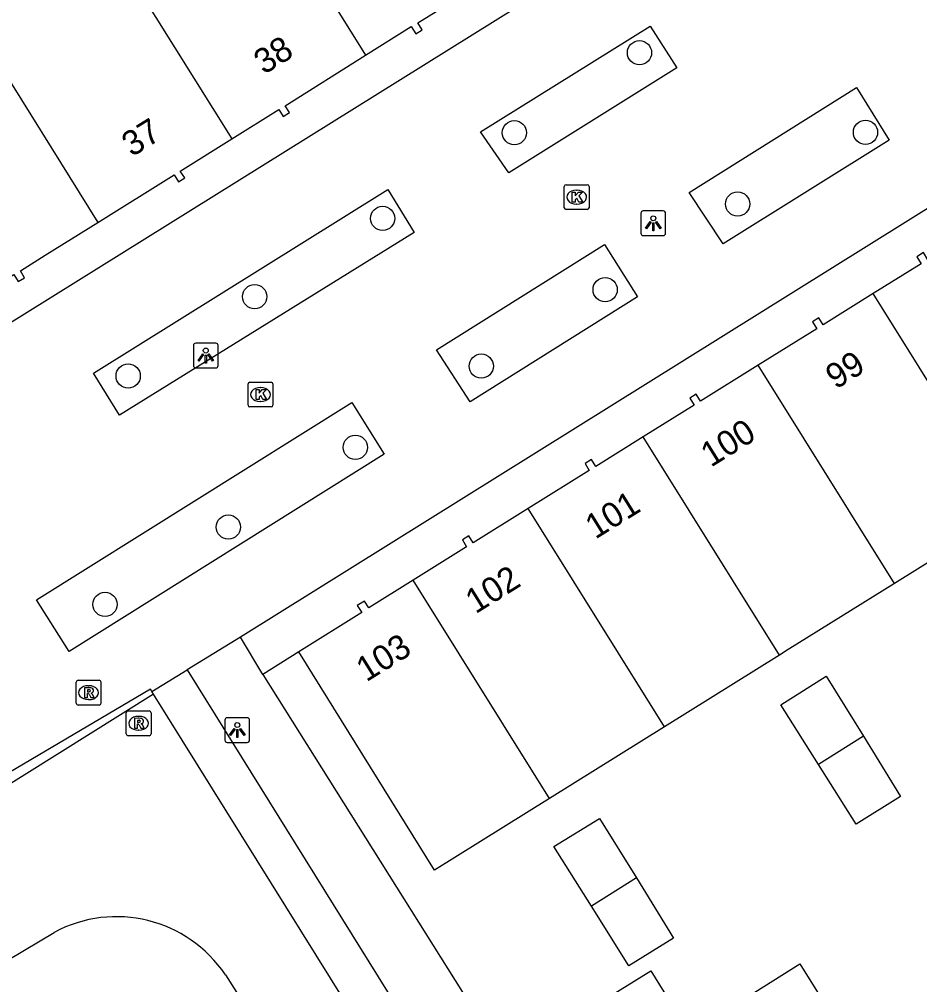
# Model space of a CAD drawing. Extents: x 159280 to 160375, y 384531 to 385872.
# Drawn here: x 159644.89 to 159681.2, y 385486.96 to 385525.92 of the extents above; entities that cross this region are included whole.
import ezdxf

# ---------------------------------------------------------------- set-up
doc = ezdxf.new("R2010")
doc.units = 0
for name, color, linetype in [('IMGEO_Boom', 7, 'Continuous'), ('IMGEO_Erf', 7, 'Continuous'), ('IMGEO_Groenvoorziening', 7, 'Continuous'), ('IMGEO_Kolk', 7, 'Continuous'), ('IMGEO_Lichtpunt', 7, 'Continuous'), ('IMGEO_Pand', 7, 'Continuous'), ('IMGEO_Pand_nummerreeks', 7, 'Continuous'), ('IMGEO_Rijbaan_lokaal_open', 7, 'Continuous'), ('IMGEO_Rioolput', 7, 'Continuous'), ('IMGEO_Voetgangersgebied_open', 7, 'Continuous'), ('IMGEO_Voetpad_open', 7, 'Continuous')]:
    doc.layers.add(name, color=color, linetype=linetype)

msp = doc.modelspace()

# ---------------------------------------------------------------- linework, layer by layer
at = {"layer": 'IMGEO_Boom'}
for centre in [(159669.903, 385524.568), (159664.859, 385521.34), (159679.018, 385521.357), (159673.86, 385518.463), (159659.543, 385517.884), (159668.519, 385515.006), (159654.386, 385514.726), (159663.523, 385511.923), (159649.282, 385511.523), (159658.444, 385508.644), (159653.322, 385505.428), (159648.348, 385502.307)]:
    msp.add_circle(centre, 0.489, dxfattribs=at)
at = {"layer": 'IMGEO_Erf'}
msp.add_lwpolyline([(159656.159, 385500.39), (159654.711, 385499.486)], dxfattribs=at)
at = {"layer": 'IMGEO_Groenvoorziening'}
for points in [[(159654.711, 385499.486), (159653.812, 385500.989)], [(159654.711, 385499.486), (159664.535, 385483.837)]]:
    msp.add_lwpolyline(points, dxfattribs=at)
at = {"layer": 'IMGEO_Kolk'}
for p, q in [((159666.871, 385518.315), (159666.871, 385519.167)), ((159666.946, 385519.241), (159667.798, 385519.241)), ((159667.359, 385519.021), (159667.384, 385519.021)), ((159667.872, 385519.167), (159667.872, 385518.315)), ((159667.798, 385518.241), (159666.946, 385518.241)), ((159667.382, 385518.461), (159667.357, 385518.461)), ((159654.118, 385510.351), (159654.118, 385511.203)), ((159654.193, 385511.277), (159655.045, 385511.277)), ((159655.119, 385511.203), (159655.119, 385510.351)), ((159654.606, 385511.057), (159654.631, 385511.057)), ((159654.629, 385510.497), (159654.604, 385510.497)), ((159655.045, 385510.277), (159654.193, 385510.277))]:
    msp.add_line(p, q, dxfattribs=at)
for points in [[(159666.871, 385518.315), (159666.871, 385519.167)], [(159666.946, 385519.241), (159667.798, 385519.241)], [(159667.192, 385518.941), (159667.315, 385518.941), (159667.315, 385518.79), (159667.445, 385518.941), (159667.609, 385518.941), (159667.463, 385518.79), (159667.616, 385518.541), (159667.464, 385518.541), (159667.379, 385518.705), (159667.315, 385518.638), (159667.315, 385518.541), (159667.192, 385518.541), (159667.192, 385518.941)], [(159667.872, 385519.167), (159667.872, 385518.315)], [(159667.798, 385518.241), (159666.946, 385518.241)], [(159654.118, 385510.351), (159654.118, 385511.203)], [(159654.193, 385511.277), (159655.045, 385511.277)], [(159655.119, 385511.203), (159655.119, 385510.351)], [(159654.439, 385510.977), (159654.562, 385510.977), (159654.562, 385510.826), (159654.692, 385510.977), (159654.856, 385510.977), (159654.71, 385510.826), (159654.863, 385510.577), (159654.711, 385510.577), (159654.626, 385510.741), (159654.562, 385510.674), (159654.562, 385510.577), (159654.439, 385510.577), (159654.439, 385510.977)], [(159655.045, 385510.277), (159654.193, 385510.277)]]:
    msp.add_lwpolyline(points, dxfattribs=at)
for centre, start, end in [((159666.948, 385519.165), 91.552, 178.448), ((159666.948, 385519.165), 91.552, 178.448), ((159667.796, 385519.165), 1.552, 88.448), ((159667.796, 385519.165), 1.552, 88.448), ((159666.948, 385518.317), 181.552, 268.448), ((159666.948, 385518.317), 181.552, 268.448), ((159667.796, 385518.317), 271.552, 358.448), ((159667.796, 385518.317), 271.552, 358.448), ((159654.195, 385511.201), 91.552, 178.448), ((159654.195, 385511.201), 91.552, 178.448), ((159655.043, 385511.201), 1.552, 88.448), ((159655.043, 385511.201), 1.552, 88.448), ((159654.195, 385510.353), 181.552, 268.448), ((159654.195, 385510.353), 181.552, 268.448), ((159655.043, 385510.353), 271.552, 358.448), ((159655.043, 385510.353), 271.552, 358.448)]:
    msp.add_arc(centre, 0.0765, start, end, dxfattribs=at)
for centre, major_axis, ratio, start_param, end_param in [((159667.358, 385518.741), (-0.387, 0.002), 0.722429, 4.712389, 7.853982), ((159667.383, 385518.741), (-0.39, 0.002), 0.717154, 1.570796, 4.712389), ((159654.605, 385510.777), (-0.387, 0.002), 0.722429, 4.712389, 7.853982), ((159654.63, 385510.777), (-0.39, 0.002), 0.717154, 1.570796, 4.712389)]:
    msp.add_ellipse(centre, major_axis=major_axis, ratio=ratio, start_param=start_param, end_param=end_param, dxfattribs=at)
at = {"layer": 'IMGEO_Lichtpunt'}
for p, q in [((159670.863, 385518.185), (159670.055, 385518.185)), ((159670.863, 385518.185), (159670.055, 385518.185)), ((159669.961, 385518.09), (159669.961, 385517.283)), ((159669.961, 385518.09), (159669.961, 385517.283)), ((159670.957, 385517.283), (159670.957, 385518.09)), ((159670.957, 385517.283), (159670.957, 385518.09)), ((159670.055, 385517.189), (159670.863, 385517.189)), ((159670.055, 385517.189), (159670.863, 385517.189)), ((159651.913, 385512.752), (159651.913, 385511.945)), ((159651.913, 385512.752), (159651.913, 385511.945)), ((159652.815, 385512.847), (159652.007, 385512.847)), ((159652.815, 385512.847), (159652.007, 385512.847)), ((159652.909, 385511.945), (159652.909, 385512.752)), ((159652.909, 385511.945), (159652.909, 385512.752)), ((159652.007, 385511.851), (159652.815, 385511.851)), ((159652.007, 385511.851), (159652.815, 385511.851)), ((159653.184, 385497.642), (159653.184, 385496.835)), ((159653.184, 385497.642), (159653.184, 385496.835)), ((159654.086, 385497.737), (159653.278, 385497.737)), ((159654.086, 385497.737), (159653.278, 385497.737)), ((159654.18, 385496.835), (159654.18, 385497.642)), ((159654.18, 385496.835), (159654.18, 385497.642)), ((159653.278, 385496.741), (159654.086, 385496.741)), ((159653.278, 385496.741), (159654.086, 385496.741))]:
    msp.add_line(p, q, dxfattribs=at)
for points in [[(159670.335, 385517.754), (159670.374, 385517.726), (159670.186, 385517.464), (159670.148, 385517.491), (159670.335, 385517.754)], [(159670.547, 385517.726), (159670.585, 385517.753), (159670.772, 385517.491), (159670.733, 385517.463), (159670.547, 385517.726)], [(159670.437, 385517.706), (159670.484, 385517.706), (159670.484, 385517.384), (159670.437, 385517.384), (159670.437, 385517.706)], [(159652.287, 385512.416), (159652.326, 385512.388), (159652.138, 385512.126), (159652.1, 385512.153), (159652.287, 385512.416)], [(159652.389, 385512.368), (159652.436, 385512.368), (159652.436, 385512.046), (159652.389, 385512.046), (159652.389, 385512.368)], [(159652.499, 385512.388), (159652.537, 385512.415), (159652.724, 385512.153), (159652.685, 385512.125), (159652.499, 385512.388)], [(159653.558, 385497.306), (159653.597, 385497.278), (159653.409, 385497.016), (159653.371, 385497.043), (159653.558, 385497.306)], [(159653.66, 385497.258), (159653.707, 385497.258), (159653.707, 385496.936), (159653.66, 385496.936), (159653.66, 385497.258)], [(159653.77, 385497.278), (159653.808, 385497.305), (159653.995, 385497.043), (159653.956, 385497.015), (159653.77, 385497.278)]]:
    msp.add_lwpolyline(points, dxfattribs=at)
for centre in [(159670.46, 385517.888), (159652.412, 385512.55), (159653.683, 385497.44)]:
    msp.add_circle(centre, 0.0994, dxfattribs=at)
for centre, start, end in [((159670.055, 385518.09), 90, 180), ((159670.055, 385518.09), 90, 180), ((159670.863, 385518.09), 0, 90), ((159670.863, 385518.09), 0, 90), ((159670.055, 385517.283), 180, 270), ((159670.055, 385517.283), 180, 270), ((159670.863, 385517.283), 270, 0), ((159670.863, 385517.283), 270, 360), ((159652.007, 385512.752), 90, 180), ((159652.007, 385512.752), 90, 180), ((159652.815, 385512.752), 0, 90), ((159652.815, 385512.752), 0, 90), ((159652.007, 385511.945), 180, 270), ((159652.007, 385511.945), 180, 270), ((159652.815, 385511.945), 270, 0), ((159652.815, 385511.945), 270, 360), ((159653.278, 385497.642), 90, 180), ((159653.278, 385497.642), 90, 180), ((159654.086, 385497.642), 0, 90), ((159654.086, 385497.642), 0, 90), ((159653.278, 385496.835), 180, 270), ((159653.278, 385496.835), 180, 270), ((159654.086, 385496.835), 270, 0), ((159654.086, 385496.835), 270, 360)]:
    msp.add_arc(centre, 0.0946, start, end, dxfattribs=at)
at = {"layer": 'IMGEO_Pand'}
for points in [[(159654.265, 385531.829), (159658.86, 385524.467)], [(159648.862, 385528.457), (159653.459, 385521.09)], [(159658.86, 385524.467), (159660.701, 385525.622), (159660.878, 385525.337), (159661.137, 385525.494), (159660.959, 385525.78), (159664.167, 385527.768)], [(159643.458, 385525.085), (159648.056, 385517.718)], [(159653.459, 385521.09), (159655.353, 385522.271), (159655.531, 385521.99), (159655.792, 385522.152), (159655.617, 385522.432), (159658.86, 385524.467)], [(159648.056, 385517.718), (159651.138, 385519.639), (159651.311, 385519.356), (159651.562, 385519.518), (159651.383, 385519.795), (159653.459, 385521.09)], [(159683.968, 385517.738), (159681.536, 385516.216), (159681.358, 385516.503), (159681.089, 385516.337), (159681.262, 385516.056), (159679.33, 385514.851)], [(159642.65, 385514.349), (159644.669, 385515.615), (159644.846, 385515.333), (159645.105, 385515.491), (159644.934, 385515.773), (159645.93, 385516.394), (159648.056, 385517.718)], [(159679.33, 385514.851), (159677.307, 385513.589), (159677.134, 385513.87), (159676.876, 385513.711), (159677.05, 385513.43), (159674.693, 385511.959)], [(159684.821, 385506.048), (159679.33, 385514.851)], [(159674.693, 385511.959), (159672.364, 385510.506), (159672.192, 385510.787), (159671.93, 385510.626), (159672.103, 385510.345), (159670.056, 385509.069)], [(159680.185, 385503.156), (159674.693, 385511.959)], [(159670.056, 385509.069), (159668.14, 385507.874), (159667.968, 385508.156), (159667.707, 385507.996), (159667.88, 385507.715), (159665.418, 385506.179)], [(159675.549, 385500.264), (159670.056, 385509.069)], [(159665.418, 385506.179), (159663.198, 385504.793), (159663.024, 385505.074), (159662.76, 385504.909), (159662.933, 385504.629), (159660.782, 385503.287)], [(159670.913, 385497.372), (159665.418, 385506.179)], [(159684.821, 385506.048), (159680.185, 385503.156)], [(159660.782, 385503.287), (159658.983, 385502.165), (159658.809, 385502.445), (159658.524, 385502.267), (159658.704, 385501.979), (159656.159, 385500.39)], [(159666.277, 385494.479), (159660.782, 385503.287)], [(159680.185, 385503.156), (159675.855, 385500.455), (159675.549, 385500.264)], [(159666.277, 385494.479), (159661.641, 385491.587), (159656.159, 385500.39)], [(159675.549, 385500.264), (159670.913, 385497.372)], [(159677.123, 385495.847), (159675.61, 385498.251), (159677.432, 385499.414), (159678.933, 385496.986)], [(159670.913, 385497.372), (159666.277, 385494.479)], [(159678.933, 385496.986), (159680.436, 385494.553), (159678.636, 385493.443), (159677.123, 385495.847)], [(159678.933, 385496.986), (159677.123, 385495.847)], [(159667.966, 385490.131), (159666.453, 385492.535), (159668.297, 385493.672), (159669.778, 385491.271)], [(159669.778, 385491.271), (159671.279, 385488.837), (159669.479, 385487.727), (159667.966, 385490.131)], [(159669.778, 385491.271), (159667.966, 385490.131)], [(159671.796, 385477.2), (159671.713, 385477.333), (159671.987, 385477.509), (159668.788, 385482.643), (159668.512, 385482.483), (159668.345, 385482.75), (159669.951, 385483.76), (159676.371, 385487.799), (159679.85, 385482.229)]]:
    msp.add_lwpolyline(points, dxfattribs=at)
at = {"layer": 'IMGEO_Rijbaan_lokaal_open'}
for points in [[(159650.306, 385498.682), (159633.741, 385488.313)], [(159708.015, 385406.051), (159687.146, 385439.534), (159650.306, 385498.682)], [(159643.823, 385487.604), (159646.298, 385489.075)], [(159653.201, 385487.364), (159654.357, 385485.553)]]:
    msp.add_lwpolyline(points, dxfattribs=at)
msp.add_arc((159648.805, 385484.409), 5.297, 33.9072, 118.2509, dxfattribs=at)
at = {"layer": 'IMGEO_Rioolput'}
for p, q in [((159647.185, 385498.321), (159647.185, 385499.173)), ((159647.26, 385499.247), (159648.112, 385499.247)), ((159648.186, 385499.173), (159648.186, 385498.321)), ((159647.673, 385499.027), (159647.698, 385499.027)), ((159647.696, 385498.467), (159647.671, 385498.467)), ((159648.112, 385498.247), (159647.26, 385498.247)), ((159649.204, 385497.085), (159649.204, 385497.937)), ((159649.279, 385498.011), (159650.131, 385498.011)), ((159650.205, 385497.937), (159650.205, 385497.085)), ((159649.692, 385497.791), (159649.717, 385497.791)), ((159649.715, 385497.231), (159649.69, 385497.231)), ((159650.131, 385497.011), (159649.279, 385497.011))]:
    msp.add_line(p, q, dxfattribs=at)
for points in [[(159647.185, 385498.321), (159647.185, 385499.173)], [(159647.26, 385499.247), (159648.112, 385499.247)], [(159648.186, 385499.173), (159648.186, 385498.321)], [(159647.774, 385498.945), (159647.522, 385498.947), (159647.522, 385498.547)], [(159647.522, 385498.547), (159647.646, 385498.547), (159647.646, 385498.709), (159647.657, 385498.709)], [(159647.7, 385498.866), (159647.646, 385498.866), (159647.646, 385498.785)], [(159647.646, 385498.785), (159647.698, 385498.785)], [(159647.704, 385498.68), (159647.775, 385498.547), (159647.915, 385498.547), (159647.85, 385498.673)], [(159648.112, 385498.247), (159647.26, 385498.247)], [(159649.204, 385497.085), (159649.204, 385497.937)], [(159649.279, 385498.011), (159650.131, 385498.011)], [(159650.205, 385497.937), (159650.205, 385497.085)], [(159649.793, 385497.709), (159649.541, 385497.711), (159649.541, 385497.311)], [(159649.541, 385497.311), (159649.665, 385497.311), (159649.665, 385497.473), (159649.676, 385497.473)], [(159649.719, 385497.63), (159649.665, 385497.63), (159649.665, 385497.549)], [(159649.665, 385497.549), (159649.717, 385497.549)], [(159649.723, 385497.444), (159649.794, 385497.311), (159649.934, 385497.311), (159649.869, 385497.437)], [(159650.131, 385497.011), (159649.279, 385497.011)]]:
    msp.add_lwpolyline(points, dxfattribs=at)
for centre, radius, start, end in [((159647.262, 385499.171), 0.0765, 91.552, 178.448), ((159647.262, 385499.171), 0.0765, 91.552, 178.448), ((159648.11, 385499.171), 0.0765, 1.552, 88.448), ((159648.11, 385499.171), 0.0765, 1.552, 88.448), ((159647.656, 385498.656), 0.0533, 26.0293, 88.6989), ((159647.682, 385498.974), 0.19, 274.7715, 282.9687), ((159647.706, 385498.77), 0.0964, 77.0061, 93.1865), ((159647.72, 385498.827), 0.0378, 276.6634, 79.6772), ((159647.773, 385498.835), 0.109, 350.3612, 89.416), ((159647.771, 385498.835), 0.112, 277.5842, 350.9817), ((159647.755, 385498.62), 0.108, 29.5134, 73.7905), ((159647.262, 385498.323), 0.0765, 181.552, 268.448), ((159647.262, 385498.323), 0.0765, 181.552, 268.448), ((159648.11, 385498.323), 0.0765, 271.552, 358.448), ((159648.11, 385498.323), 0.0765, 271.552, 358.448), ((159649.281, 385497.935), 0.0765, 91.552, 178.448), ((159649.281, 385497.935), 0.0765, 91.552, 178.448), ((159650.129, 385497.935), 0.0765, 1.552, 88.448), ((159650.129, 385497.935), 0.0765, 1.552, 88.448), ((159649.675, 385497.42), 0.0533, 26.0293, 88.6989), ((159649.701, 385497.738), 0.19, 274.7715, 282.9687), ((159649.725, 385497.534), 0.0964, 77.0061, 93.1865), ((159649.739, 385497.591), 0.0378, 276.6634, 79.6772), ((159649.792, 385497.599), 0.109, 350.3612, 89.416), ((159649.79, 385497.599), 0.112, 277.5842, 350.9817), ((159649.774, 385497.384), 0.108, 29.5134, 73.7905), ((159649.281, 385497.087), 0.0765, 181.552, 268.448), ((159649.281, 385497.087), 0.0765, 181.552, 268.448), ((159650.129, 385497.087), 0.0765, 271.552, 358.448), ((159650.129, 385497.087), 0.0765, 271.552, 358.448)]:
    msp.add_arc(centre, radius, start, end, dxfattribs=at)
for centre, major_axis, ratio, start_param, end_param in [((159647.672, 385498.747), (-0.387, 0.002), 0.722429, 4.712389, 7.853982), ((159647.697, 385498.747), (-0.39, 0.002), 0.717154, 1.570796, 4.712389), ((159649.691, 385497.511), (-0.387, 0.002), 0.722429, 4.712389, 7.853982), ((159649.716, 385497.511), (-0.39, 0.002), 0.717154, 1.570796, 4.712389)]:
    msp.add_ellipse(centre, major_axis=major_axis, ratio=ratio, start_param=start_param, end_param=end_param, dxfattribs=at)
at = {"layer": 'IMGEO_Voetgangersgebied_open'}
for points in [[(159627.359, 385502.978), (159665.009, 385526.444)], [(159693.536, 385525.784), (159685.123, 385520.533), (159653.812, 385500.989)], [(159663.49, 385521.377), (159670.328, 385525.644), (159671.416, 385523.955), (159664.634, 385519.717), (159663.49, 385521.377)], [(159678.657, 385523.172), (159679.98, 385521.042), (159673.272, 385516.859), (159671.901, 385518.927), (159678.657, 385523.172)], [(159647.883, 385511.638), (159659.757, 385519.047), (159660.81, 385517.317), (159648.939, 385509.939), (159647.883, 385511.638)], [(159668.498, 385516.829), (159669.827, 385514.712), (159663.071, 385510.481), (159661.723, 385512.575), (159668.498, 385516.829)], [(159658.304, 385510.461), (159659.61, 385508.376), (159646.905, 385500.408), (159645.588, 385502.497), (159658.304, 385510.461)], [(159653.812, 385500.989), (159651.668, 385499.667)], [(159650.235, 385498.79), (159650.185, 385498.892), (159631.096, 385487.617)]]:
    msp.add_lwpolyline(points, dxfattribs=at)
at = {"layer": 'IMGEO_Voetpad_open'}
for points in [[(159650.235, 385498.79), (159651.668, 385499.667)], [(159651.668, 385499.667), (159662.314, 385482.539), (159664.535, 385483.837)], [(159650.306, 385498.682), (159650.235, 385498.79)], [(159666.865, 385482.623), (159665.79, 385481.956), (159664.565, 385483.926), (159670.356, 385487.528), (159671.583, 385485.548), (159666.865, 385482.623)]]:
    msp.add_lwpolyline(points, dxfattribs=at)

# ---------------------------------------------------------------- texts
at = {"layer": 'IMGEO_Pand_nummerreeks'}
for s, rotation, p in [('38', 32.1086, (159654.761, 385523.666)), ('37', 31.9309, (159649.433, 385520.344)), ('99', 31.9653, (159677.82, 385510.964)), ('100', 31.9653, (159672.783, 385507.82)), ('101', 31.9424, (159668.125, 385504.918)), ('102', 31.9653, (159663.293, 385501.905)), ('103', 31.9539, (159658.887, 385499.158))]:
    msp.add_text(s, height=1, rotation=rotation, dxfattribs=at).set_placement(p)

doc.saveas('drawing.dxf')
